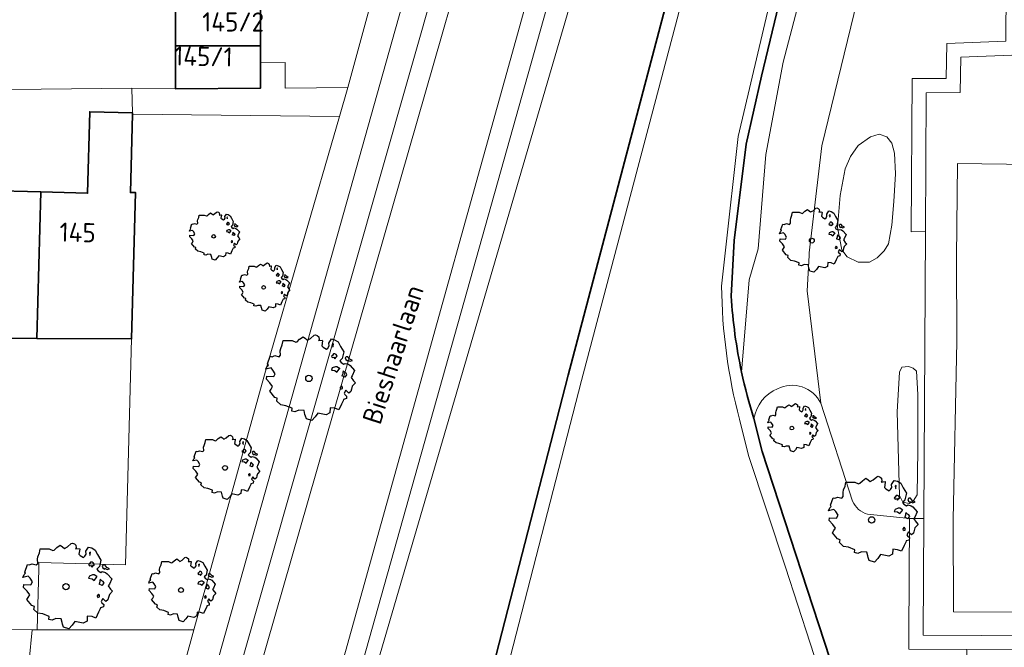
# Model space of a CAD drawing. Header units: metres. Extents: x 152391 to 157968, y 462336 to 467280.
# Tile 467 of 656: x 153928 to 153997, y 466694 to 466739. Entities that reach past the tile are written whole.
import ezdxf
from ezdxf.enums import TextEntityAlignment as Align

# ---------------------------------------------------------------- set-up
doc = ezdxf.new("R2010")
doc.units = ezdxf.units.M
doc.header["$LTSCALE"] = 0.75
doc.layers.get('0').update_dxf_attribs({"lineweight": 25})
for name, color, linetype, lineweight in [('B-GV-GR-BOOM-S', 252, 'Continuous', 25), ('B-WE-GK-BESCHOEIING-G', 251, 'GK-BESCHOEIING', 35), ('B-WE-GR-BEPLANTING_CULTUUR_BOSPLANTSOEN-GV', 251, 'Continuous', 18), ('B-WE-GR-BEPLANTING_CULTUUR_HEESTERS-GV', 251, 'Continuous', 18), ('B-WE-GR-GROENVOORZIENING-GV', 251, 'Continuous', 18), ('B-WE-GR-HAAG-GV', 251, 'Continuous', 13), ('B-WE-OG-BEBOUWING-GV', 6, 'Continuous', 35), ('B-WE-OG-BEBOUWING-T18', 1, 'Continuous', 18), ('B-WE-OG-TERREIN_CULTUURSCHEIDING-GV', 251, 'Continuous', 18), ('B-WE-OG-TOPOGRAFIE-T18', 1, 'Continuous', 18), ('B-WE-OG-WATER-GV', 251, 'Continuous', 18), ('B-WE-OG-WATER_SLOOT-GV', 251, 'Continuous', 18), ('B-WE-VH-VERHARDING_ASFALT-GV', 251, 'Continuous', 18), ('B-WE-VH-VERHARDING_TEGEL-GV', 251, 'Continuous', 18)]:
    doc.layers.add(name, color=color, linetype=linetype, lineweight=lineweight)
doc.styles.add('NLCS-ISO-M750-T18', font='NLCS-ISO.ttf', dxfattribs={"height": 1.35})
doc.linetypes.add('GK-BESCHOEIING', pattern='A,30,-5,[1,NLCS.SHX,S=1,R=0,X=0,Y=0],-5', length=40)

# ---------------------------------------------------------------- blocks, each defined once
blk = doc.blocks.new('SGR-BOOM_21_30')
at = {"linetype": 'Continuous'}
for p, q in [((-1.051, 1.335), (-1.016, 1.499)), ((-1.016, 1.499), (-0.668, 1.499)), ((-0.668, 1.499), (-0.516, 1.433)), ((-0.516, 1.433), (-0.47, 1.45)), ((-0.47, 1.45), (-0.365, 1.548)), ((-0.365, 1.548), (-0.226, 1.647)), ((-0.226, 1.647), (-0.133, 1.581)), ((-0.133, 1.581), (-0.063, 1.515)), ((-0.063, 1.515), (0.065, 1.581)), ((0.065, 1.581), (0.205, 1.712)), ((0.205, 1.712), (0.263, 1.729)), ((0.263, 1.729), (0.333, 1.696)), ((0.333, 1.696), (0.391, 1.647)), ((0.402, 1.532), (0.379, 1.499)), ((0.379, 1.499), (0.53, 1.515)), ((0.391, 1.647), (0.402, 1.532)), ((0.542, 1.483), (0.507, 1.285)), ((0.53, 1.515), (0.542, 1.483)), ((0.786, 1.4), (0.891, 1.565)), ((0.798, 1.285), (0.786, 1.4)), ((0.891, 1.565), (1.019, 1.532)), ((1.019, 1.532), (1.158, 1.45)), ((1.158, 1.45), (1.251, 1.269)), ((-1.633, 0.579), (-1.528, 0.875)), ((-1.528, 0.875), (-1.458, 0.858)), ((-1.458, 0.858), (-1.342, 0.908)), ((-1.342, 0.908), (-1.179, 0.858)), ((-1.179, 0.858), (-1.121, 0.924)), ((-1.133, 1.088), (-1.109, 1.187)), ((-1.121, 0.924), (-1.133, 1.088)), ((-1.109, 1.187), (-1.051, 1.335)), ((0.507, 1.285), (0.565, 1.236)), ((0.565, 1.236), (0.693, 1.154)), ((0.693, 1.154), (0.751, 1.203)), ((0.751, 1.203), (0.798, 1.285)), ((0.937, 0.908), (0.891, 0.875)), ((0.891, 0.875), (0.926, 0.825)), ((0.972, 1.368), (0.926, 1.335)), ((0.926, 1.335), (0.949, 1.253)), ((0.926, 0.825), (0.984, 0.842)), ((0.972, 0.973), (0.937, 0.908)), ((0.949, 1.253), (0.961, 1.236)), ((0.961, 1.269), (0.972, 1.368)), ((1.03, 0.973), (0.972, 0.973)), ((0.984, 0.842), (1.03, 0.776)), ((1.077, 0.94), (1.03, 0.973)), ((1.03, 0.776), (1.077, 0.842)), ((1.124, 0.875), (1.077, 0.94)), ((1.077, 0.842), (1.124, 0.875)), ((1.321, 0.793), (1.228, 0.694)), ((1.228, 0.694), (1.275, 0.628)), ((1.251, 1.269), (1.379, 1.055)), ((1.379, 1.055), (1.321, 0.793)), ((1.472, 0.858), (1.438, 0.809)), ((1.438, 0.809), (1.461, 0.743)), ((1.461, 0.743), (1.531, 0.694)), ((1.542, 0.858), (1.472, 0.858)), ((1.531, 0.727), (1.635, 0.678)), ((1.531, 0.694), (1.542, 0.727)), ((1.624, 0.76), (1.542, 0.858)), ((1.728, 0.71), (1.624, 0.76)), ((1.635, 0.678), (1.728, 0.71)), ((-1.703, 0.365), (-1.656, 0.48)), ((-1.493, 0.415), (-1.703, 0.365)), ((-1.679, -0.029), (-1.668, 0.086)), ((-1.668, 0.086), (-1.389, 0.07)), ((-1.656, 0.48), (-1.598, 0.53)), ((-1.598, 0.53), (-1.633, 0.579)), ((-1.423, 0.333), (-1.493, 0.415)), ((-1.33, 0.185), (-1.423, 0.333)), ((-1.389, 0.07), (-1.33, 0.185)), ((0.926, 0.415), (0.891, 0.333)), ((0.891, 0.333), (1.03, 0.316)), ((1.054, 0.464), (0.926, 0.415)), ((1.03, 0.316), (1.112, 0.251)), ((1.112, 0.464), (1.054, 0.464)), ((1.217, 0.398), (1.112, 0.464)), ((1.112, 0.251), (1.205, 0.365)), ((1.205, 0.365), (1.24, 0.415)), ((1.275, 0.628), (1.379, 0.563)), ((1.344, 0.185), (1.31, 0.103)), ((1.434, 0.049), (1.31, 0.103)), ((1.356, 0.3), (1.344, 0.234)), ((1.344, 0.234), (1.344, 0.185)), ((1.426, 0.234), (1.356, 0.3)), ((1.379, 0.563), (1.438, 0.595)), ((1.472, 0.201), (1.426, 0.234)), ((1.434, 0.049), (1.507, 0.136)), ((1.438, 0.595), (1.565, 0.563)), ((1.507, 0.136), (1.472, 0.201)), ((1.565, 0.563), (1.635, 0.513)), ((1.635, 0.513), (1.81, 0.316)), ((1.717, 0.103), (1.67, 0.037)), ((1.67, 0.037), (1.763, -0.094)), ((1.81, 0.316), (1.717, 0.103)), ((-1.54, -0.177), (-1.679, -0.029)), ((-1.551, -0.505), (-1.493, -0.423)), ((-1.354, -0.752), (-1.551, -0.505)), ((-1.435, -0.324), (-1.54, -0.177)), ((-1.493, -0.423), (-1.435, -0.324)), ((1.286, -0.292), (1.24, -0.357)), ((1.24, -0.357), (1.251, -0.423)), ((1.263, -0.423), (1.333, -0.407)), ((1.333, -0.341), (1.286, -0.292)), ((1.333, -0.407), (1.333, -0.341)), ((1.461, -0.472), (1.391, -0.587)), ((1.391, -0.587), (1.426, -0.637)), ((1.426, -0.637), (1.496, -0.702)), ((1.577, -0.587), (1.461, -0.472)), ((1.658, -0.522), (1.577, -0.587)), ((1.682, -0.423), (1.658, -0.522)), ((1.717, -0.308), (1.682, -0.423)), ((1.845, -0.177), (1.717, -0.308)), ((1.763, -0.094), (1.845, -0.177)), ((-1.249, -0.784), (-1.354, -0.752)), ((-1.272, -0.899), (-1.249, -0.784)), ((-1.109, -1.047), (-1.272, -0.899)), ((-0.912, -1.08), (-1.109, -1.047)), ((-0.668, -1.179), (-0.912, -1.08)), ((-0.679, -1.294), (-0.668, -1.179)), ((-0.551, -1.326), (-0.679, -1.294)), ((-0.4, -1.261), (-0.551, -1.326)), ((-0.191, -1.277), (-0.4, -1.261)), ((-0.156, -1.425), (-0.191, -1.277)), ((0.356, -1.376), (0.251, -1.524)), ((0.682, -1.441), (0.356, -1.376)), ((0.833, -1.359), (0.682, -1.441)), ((0.844, -1.162), (0.833, -1.359)), ((1.03, -1.179), (0.844, -1.162)), ((1.182, -1.244), (1.03, -1.179)), ((1.286, -1.014), (1.182, -1.244)), ((1.356, -0.883), (1.286, -1.014)), ((1.368, -0.834), (1.356, -0.883)), ((1.484, -0.801), (1.368, -0.834)), ((1.496, -0.702), (1.484, -0.801)), ((-0.133, -1.491), (-0.156, -1.425)), ((-0.098, -1.606), (-0.133, -1.491)), ((0.112, -1.671), (-0.098, -1.606)), ((0.251, -1.524), (0.112, -1.671))]:
    blk.add_line(p, q, dxfattribs=at)
blk.add_circle((0, 0), 0.126, dxfattribs=at)
blk = doc.blocks.new('SGR-BOOM_31_50')
at = {"linetype": 'Continuous'}
for p, q in [((-0.487, 2.064), (-0.301, 2.196)), ((-0.301, 2.196), (-0.177, 2.108)), ((-0.177, 2.108), (-0.084, 2.02)), ((-0.084, 2.02), (0.087, 2.108)), ((0.087, 2.108), (0.273, 2.283)), ((0.273, 2.283), (0.351, 2.305)), ((0.351, 2.305), (0.444, 2.261)), ((0.444, 2.261), (0.521, 2.196)), ((0.521, 2.196), (0.537, 2.042)), ((1.048, 1.867), (1.188, 2.086)), ((1.188, 2.086), (1.358, 2.042)), ((-1.51, 1.451), (-1.479, 1.582)), ((-1.495, 1.232), (-1.51, 1.451)), ((-1.479, 1.582), (-1.402, 1.78)), ((-1.402, 1.78), (-1.355, 1.999)), ((-1.355, 1.999), (-0.89, 1.999)), ((-0.89, 1.999), (-0.688, 1.911)), ((-0.688, 1.911), (-0.626, 1.933)), ((-0.626, 1.933), (-0.487, 2.064)), ((0.537, 2.042), (0.506, 1.999)), ((0.506, 1.999), (0.707, 2.02)), ((0.723, 1.977), (0.676, 1.714)), ((0.676, 1.714), (0.754, 1.648)), ((0.707, 2.02), (0.723, 1.977)), ((0.754, 1.648), (0.924, 1.539)), ((0.924, 1.539), (1.002, 1.604)), ((1.002, 1.604), (1.064, 1.714)), ((1.064, 1.714), (1.048, 1.867)), ((1.296, 1.823), (1.234, 1.78)), ((1.234, 1.78), (1.265, 1.67)), ((1.265, 1.67), (1.281, 1.648)), ((1.281, 1.692), (1.296, 1.823)), ((1.358, 2.042), (1.545, 1.933)), ((1.545, 1.933), (1.669, 1.692)), ((1.669, 1.692), (1.839, 1.407)), ((1.839, 1.407), (1.762, 1.057)), ((-2.208, 0.641), (-2.131, 0.706)), ((-2.177, 0.772), (-2.038, 1.166)), ((-2.131, 0.706), (-2.177, 0.772)), ((-2.038, 1.166), (-1.944, 1.144)), ((-1.944, 1.144), (-1.789, 1.21)), ((-1.789, 1.21), (-1.572, 1.144)), ((-1.572, 1.144), (-1.495, 1.232)), ((1.25, 1.21), (1.188, 1.166)), ((1.188, 1.166), (1.234, 1.101)), ((1.234, 1.101), (1.312, 1.122)), ((1.296, 1.298), (1.25, 1.21)), ((1.374, 1.298), (1.296, 1.298)), ((1.312, 1.122), (1.374, 1.035)), ((1.436, 1.254), (1.374, 1.298)), ((1.374, 1.035), (1.436, 1.122)), ((1.498, 1.166), (1.436, 1.254)), ((1.436, 1.122), (1.498, 1.166)), ((1.762, 1.057), (1.638, 0.925)), ((1.638, 0.925), (1.7, 0.838)), ((1.7, 0.838), (1.839, 0.75)), ((1.839, 0.75), (1.917, 0.794)), ((1.963, 1.144), (1.917, 1.079)), ((1.917, 1.079), (1.948, 0.991)), ((1.917, 0.794), (2.087, 0.75)), ((1.948, 0.991), (2.041, 0.925)), ((2.056, 1.144), (1.963, 1.144)), ((2.041, 0.969), (2.18, 0.903)), ((2.041, 0.925), (2.056, 0.969)), ((2.165, 1.013), (2.056, 1.144)), ((2.087, 0.75), (2.18, 0.684)), ((2.304, 0.947), (2.165, 1.013)), ((2.18, 0.903), (2.304, 0.947)), ((-2.27, 0.487), (-2.208, 0.641)), ((-1.991, 0.553), (-2.27, 0.487)), ((-2.239, -0.038), (-2.224, 0.115)), ((-2.224, 0.115), (-1.851, 0.093)), ((-1.898, 0.444), (-1.991, 0.553)), ((-1.774, 0.246), (-1.898, 0.444)), ((-1.851, 0.093), (-1.774, 0.246)), ((1.234, 0.553), (1.188, 0.444)), ((1.188, 0.444), (1.374, 0.422)), ((1.405, 0.619), (1.234, 0.553)), ((1.374, 0.422), (1.483, 0.334)), ((1.483, 0.619), (1.405, 0.619)), ((1.622, 0.531), (1.483, 0.619)), ((1.483, 0.334), (1.607, 0.487)), ((1.607, 0.487), (1.653, 0.553)), ((1.793, 0.246), (1.746, 0.137)), ((1.911, 0.065), (1.746, 0.137)), ((1.808, 0.4), (1.793, 0.312)), ((1.793, 0.312), (1.793, 0.246)), ((1.901, 0.312), (1.808, 0.4)), ((1.963, 0.268), (1.901, 0.312)), ((1.911, 0.065), (2.01, 0.181)), ((2.01, 0.181), (1.963, 0.268)), ((2.18, 0.684), (2.413, 0.422)), ((2.289, 0.137), (2.227, 0.049)), ((2.227, 0.049), (2.351, -0.126)), ((2.413, 0.422), (2.289, 0.137)), ((-2.053, -0.235), (-2.239, -0.038)), ((-2.069, -0.673), (-1.991, -0.564)), ((-1.805, -1.002), (-2.069, -0.673)), ((-1.913, -0.433), (-2.053, -0.235)), ((-1.991, -0.564), (-1.913, -0.433)), ((1.715, -0.389), (1.653, -0.476)), ((1.653, -0.476), (1.669, -0.564)), ((1.684, -0.564), (1.777, -0.542)), ((1.777, -0.454), (1.715, -0.389)), ((1.777, -0.542), (1.777, -0.454)), ((1.948, -0.63), (1.855, -0.783)), ((2.103, -0.783), (1.948, -0.63)), ((2.242, -0.564), (2.211, -0.695)), ((2.289, -0.411), (2.242, -0.564)), ((2.459, -0.235), (2.289, -0.411)), ((2.351, -0.126), (2.459, -0.235)), ((-1.665, -1.046), (-1.805, -1.002)), ((-1.696, -1.199), (-1.665, -1.046)), ((-1.479, -1.396), (-1.696, -1.199)), ((1.715, -1.352), (1.576, -1.659)), ((1.808, -1.177), (1.715, -1.352)), ((1.824, -1.112), (1.808, -1.177)), ((1.979, -1.068), (1.824, -1.112)), ((1.855, -0.783), (1.901, -0.849)), ((1.901, -0.849), (1.994, -0.936)), ((1.994, -0.936), (1.979, -1.068)), ((2.211, -0.695), (2.103, -0.783)), ((-1.216, -1.44), (-1.479, -1.396)), ((-0.89, -1.571), (-1.216, -1.44)), ((-0.906, -1.725), (-0.89, -1.571)), ((-0.735, -1.769), (-0.906, -1.725)), ((-0.533, -1.681), (-0.735, -1.769)), ((-0.254, -1.703), (-0.533, -1.681)), ((-0.208, -1.9), (-0.254, -1.703)), ((-0.177, -1.988), (-0.208, -1.9)), ((-0.13, -2.141), (-0.177, -1.988)), ((0.335, -2.031), (0.149, -2.229)), ((0.475, -1.834), (0.335, -2.031)), ((0.909, -1.922), (0.475, -1.834)), ((1.11, -1.812), (0.909, -1.922)), ((1.126, -1.55), (1.11, -1.812)), ((1.374, -1.571), (1.126, -1.55)), ((1.576, -1.659), (1.374, -1.571)), ((0.149, -2.229), (-0.13, -2.141))]:
    blk.add_line(p, q, dxfattribs=at)
blk.add_circle((0, 0), 0.169, dxfattribs=at)
blk = doc.blocks.new('SGR-BOOM_50_100')
at = {"linetype": 'Continuous'}
for p, q in [((-0.649, 2.752), (-0.401, 2.928)), ((-0.401, 2.928), (-0.236, 2.811)), ((-0.236, 2.811), (-0.112, 2.694)), ((-0.112, 2.694), (0.116, 2.811)), ((0.116, 2.811), (0.364, 3.044)), ((0.364, 3.044), (0.467, 3.074)), ((0.467, 3.074), (0.591, 3.015)), ((0.591, 3.015), (0.695, 2.928)), ((0.695, 2.928), (0.715, 2.723)), ((1.398, 2.49), (1.584, 2.782)), ((1.584, 2.782), (1.811, 2.723)), ((-2.014, 1.935), (-1.972, 2.11)), ((-1.972, 2.11), (-1.869, 2.373)), ((-1.869, 2.373), (-1.807, 2.665)), ((-1.807, 2.665), (-1.187, 2.665)), ((-1.187, 2.665), (-0.918, 2.548)), ((-0.918, 2.548), (-0.835, 2.577)), ((-0.835, 2.577), (-0.649, 2.752)), ((0.715, 2.723), (0.674, 2.665)), ((0.674, 2.665), (0.943, 2.694)), ((0.964, 2.636), (0.902, 2.285)), ((0.902, 2.285), (1.005, 2.198)), ((0.943, 2.694), (0.964, 2.636)), ((1.005, 2.198), (1.232, 2.052)), ((1.232, 2.052), (1.336, 2.139)), ((1.336, 2.139), (1.418, 2.285)), ((1.418, 2.285), (1.398, 2.49)), ((1.729, 2.431), (1.646, 2.373)), ((1.646, 2.373), (1.687, 2.227)), ((1.687, 2.227), (1.708, 2.198)), ((1.708, 2.256), (1.729, 2.431)), ((1.811, 2.723), (2.059, 2.577)), ((2.059, 2.577), (2.225, 2.256)), ((2.225, 2.256), (2.452, 1.876)), ((-2.903, 1.029), (-2.717, 1.555)), ((-2.717, 1.555), (-2.593, 1.526)), ((-2.593, 1.526), (-2.386, 1.613)), ((-2.386, 1.613), (-2.096, 1.526)), ((-2.096, 1.526), (-1.993, 1.643)), ((-1.993, 1.643), (-2.014, 1.935)), ((1.667, 1.613), (1.584, 1.555)), ((1.584, 1.555), (1.646, 1.467)), ((1.646, 1.467), (1.749, 1.497)), ((1.729, 1.73), (1.667, 1.613)), ((1.832, 1.73), (1.729, 1.73)), ((1.749, 1.497), (1.832, 1.38)), ((1.915, 1.672), (1.832, 1.73)), ((1.832, 1.38), (1.915, 1.497)), ((1.997, 1.555), (1.915, 1.672)), ((1.915, 1.497), (1.997, 1.555)), ((2.349, 1.409), (2.183, 1.234)), ((2.452, 1.876), (2.349, 1.409)), ((2.618, 1.526), (2.556, 1.438)), ((2.556, 1.438), (2.597, 1.321)), ((2.742, 1.526), (2.618, 1.526)), ((2.886, 1.351), (2.742, 1.526)), ((-3.027, 0.65), (-2.944, 0.854)), ((-2.655, 0.737), (-3.027, 0.65)), ((-2.944, 0.854), (-2.841, 0.942)), ((-2.841, 0.942), (-2.903, 1.029)), ((-2.531, 0.591), (-2.655, 0.737)), ((1.646, 0.737), (1.584, 0.591)), ((1.873, 0.825), (1.646, 0.737)), ((1.977, 0.825), (1.873, 0.825)), ((2.163, 0.708), (1.977, 0.825)), ((2.142, 0.65), (2.204, 0.737)), ((2.183, 1.234), (2.266, 1.117)), ((2.266, 1.117), (2.452, 1)), ((2.452, 1), (2.556, 1.059)), ((2.556, 1.059), (2.783, 1)), ((2.597, 1.321), (2.721, 1.234)), ((2.721, 1.292), (2.907, 1.205)), ((2.721, 1.234), (2.742, 1.292)), ((2.783, 1), (2.907, 0.913)), ((3.072, 1.263), (2.886, 1.351)), ((2.907, 1.205), (3.072, 1.263)), ((2.907, 0.913), (3.217, 0.562)), ((-2.985, -0.051), (-2.965, 0.153)), ((-2.965, 0.153), (-2.469, 0.124)), ((-2.365, 0.329), (-2.531, 0.591)), ((-2.469, 0.124), (-2.365, 0.329)), ((1.584, 0.591), (1.832, 0.562)), ((1.832, 0.562), (1.977, 0.445)), ((1.977, 0.445), (2.142, 0.65)), ((2.39, 0.329), (2.328, 0.183)), ((2.549, 0.087), (2.328, 0.183)), ((2.411, 0.533), (2.39, 0.416)), ((2.39, 0.416), (2.39, 0.329)), ((2.535, 0.416), (2.411, 0.533)), ((2.618, 0.358), (2.535, 0.416)), ((2.549, 0.087), (2.68, 0.241)), ((2.68, 0.241), (2.618, 0.358)), ((3.052, 0.183), (2.969, 0.066)), ((2.969, 0.066), (3.135, -0.168)), ((3.217, 0.562), (3.052, 0.183)), ((-2.737, -0.314), (-2.985, -0.051)), ((-2.551, -0.577), (-2.737, -0.314)), ((-2.655, -0.752), (-2.551, -0.577)), ((2.287, -0.518), (2.204, -0.635)), ((2.204, -0.635), (2.225, -0.752)), ((2.37, -0.606), (2.287, -0.518)), ((2.37, -0.723), (2.37, -0.606)), ((3.052, -0.548), (2.99, -0.752)), ((3.279, -0.314), (3.052, -0.548)), ((3.135, -0.168), (3.279, -0.314)), ((-2.758, -0.898), (-2.655, -0.752)), ((-2.407, -1.336), (-2.758, -0.898)), ((-2.22, -1.394), (-2.407, -1.336)), ((2.245, -0.752), (2.37, -0.723)), ((2.597, -0.84), (2.473, -1.044)), ((2.473, -1.044), (2.535, -1.132)), ((2.535, -1.132), (2.659, -1.248)), ((2.804, -1.044), (2.597, -0.84)), ((2.659, -1.248), (2.638, -1.424)), ((2.948, -0.927), (2.804, -1.044)), ((2.99, -0.752), (2.948, -0.927)), ((-2.262, -1.599), (-2.22, -1.394)), ((-1.972, -1.862), (-2.262, -1.599)), ((-1.621, -1.92), (-1.972, -1.862)), ((-1.187, -2.095), (-1.621, -1.92)), ((1.501, -2.066), (1.48, -2.417)), ((1.832, -2.095), (1.501, -2.066)), ((2.287, -1.803), (2.101, -2.212)), ((2.411, -1.57), (2.287, -1.803)), ((2.432, -1.482), (2.411, -1.57)), ((2.638, -1.424), (2.432, -1.482)), ((-1.207, -2.3), (-1.187, -2.095)), ((-0.98, -2.358), (-1.207, -2.3)), ((-0.711, -2.241), (-0.98, -2.358)), ((-0.339, -2.271), (-0.711, -2.241)), ((-0.277, -2.533), (-0.339, -2.271)), ((-0.236, -2.65), (-0.277, -2.533)), ((-0.174, -2.855), (-0.236, -2.65)), ((0.447, -2.709), (0.199, -2.971)), ((0.633, -2.446), (0.447, -2.709)), ((1.212, -2.563), (0.633, -2.446)), ((1.48, -2.417), (1.212, -2.563)), ((2.101, -2.212), (1.832, -2.095)), ((0.199, -2.971), (-0.174, -2.855))]:
    blk.add_line(p, q, dxfattribs=at)
blk.add_circle((0, 0), 0.225, dxfattribs=at)

msp = doc.modelspace()

# ---------------------------------------------------------------- linework, layer by layer
at = {"layer": 'B-WE-GK-BESCHOEIING-G'}
for points in [[(153960.061, 466687.543), (153966.742, 466713.523), (153976.332, 466749.802), (153991.075, 466808.732)], [(153978.228, 466719.096), (153978.425, 466723.007), (153979.277, 466729.795), (153980.349, 466734.588), (153983.854, 466749.129), (153989.214, 466770.485)], [(153979.831, 466710.469), (153980.412, 466708.16), (153986.365, 466689.911), (153991.444, 466686.053), (154000, 466686.053), (154027.523, 466686.052)]]:
    msp.add_lwpolyline(points, dxfattribs=at)
for points in [[(153978.962, 466713.732, -0.038399), (153978.228, 466719.096)], [(153979.831, 466710.469, -0.023636), (153978.962, 466713.732)]]:
    msp.add_lwpolyline(points, format="xyb", dxfattribs=at)
at = {"layer": 'B-WE-GR-BEPLANTING_CULTUUR_BOSPLANTSOEN-GV'}
for points in [[(153956.11, 466751.625), (153946.435, 466751.719), (153945.102, 466751.72), (153945.1, 466748.72), (153945.097, 466745.72), (153945.095, 466742.72), (153945.092, 466739.72), (153945.09, 466736.72), (153945.089, 466735.515), (153946.84, 466735.544), (153946.836, 466733.738), (153951.239, 466733.772)], [(153950.661, 466731.746), (153936.086, 466731.896), (153935.937, 466726.387), (153936.3, 466726.385), (153936.024, 466716.075), (153935.591, 466700.164), (153929.493, 466700.329), (153929.483, 466699.904), (153929.387, 466695.607), (153940.403, 466695.588), (153945.451, 466713.814)]]:
    msp.add_lwpolyline(points, close=True, dxfattribs=at)
at = {"layer": 'B-WE-GR-BEPLANTING_CULTUUR_HEESTERS-GV'}
for points in [[(153981.492, 466712.574, 0.256447), (153979.831, 466710.469)], [(153984.533, 466711.553, 0.415419), (153981.492, 466712.574)], [(153987.821, 466703.736, -0.217661), (153986.771, 466704.652)]]:
    msp.add_lwpolyline(points, format="xyb", dxfattribs=at)
for points in [[(153986.771, 466704.652), (153984.533, 466711.553)], [(153979.831, 466710.469), (153980.412, 466708.16), (153986.365, 466689.911), (153991.444, 466686.053), (154000, 466686.053), (154027.523, 466686.052), (154027.553, 466688.552), (154000, 466688.553), (153992.286, 466688.553), (153988.501, 466691.428)], [(153988.501, 466691.428), (153992.353, 466691.334), (153994.811, 466691.355), (153994.811, 466694.212), (153990.724, 466694.234), (153990.73, 466695.233), (153990.777, 466703.432), (153987.821, 466703.736)]]:
    msp.add_lwpolyline(points, dxfattribs=at)
at = {"layer": 'B-WE-GR-GROENVOORZIENING-GV'}
for points in [[(153998.589, 466740.739), (153997.589, 466740.749), (153997.567, 466737.039), (153993.395, 466736.879), (153993.354, 466734.417), (153990.955, 466734.41), (153990.893, 466723.627), (153991.893, 466723.64), (153991.949, 466733.413), (153994.338, 466733.42), (153994.379, 466735.916), (153998.561, 466736.077)], [(153990.73, 466695.233), (153990.724, 466694.234), (153994.811, 466694.212), (154016.58, 466694.092), (154024.614, 466701.996), (154031.828, 466701.89), (154031.865, 466691.678), (154031.795, 466680.214), (154031.757, 466673.957), (154032.759, 466673.955), (154032.766, 466675.052), (154032.865, 466691.677), (154032.824, 466702.876), (154027.082, 466702.96), (154024.211, 466703.002), (154016.173, 466695.094), (154000, 466695.183), (153991.73, 466695.228), (153991.777, 466703.426), (153990.777, 466703.432)]]:
    msp.add_lwpolyline(points, close=True, dxfattribs=at)
at = {"layer": 'B-WE-GR-HAAG-GV'}
for points in [[(153998.589, 466740.739), (153997.589, 466740.749), (153997.567, 466737.039), (153993.395, 466736.879), (153993.354, 466734.417), (153990.955, 466734.41), (153990.893, 466723.627), (153991.893, 466723.64), (153991.949, 466733.413), (153994.338, 466733.42), (153994.379, 466735.916), (153998.561, 466736.077)], [(154032.759, 466673.955), (154032.766, 466675.052), (154032.865, 466691.677), (154032.824, 466702.876), (154027.082, 466702.96), (154024.211, 466703.002), (154016.173, 466695.094), (154000, 466695.183), (153991.73, 466695.228), (153991.777, 466703.426), (153990.777, 466703.432), (153990.73, 466695.233), (153990.724, 466694.234), (153994.811, 466694.212), (154016.58, 466694.092), (154024.614, 466701.996), (154031.828, 466701.89), (154031.865, 466691.678), (154031.795, 466680.214), (154031.757, 466673.957)]]:
    msp.add_lwpolyline(points, close=True, dxfattribs=at)
at = {"layer": 'B-WE-OG-BEBOUWING-GV'}
for points in [[(153945.09, 466736.72), (153945.092, 466739.72), (153939.12, 466739.722), (153939.118, 466736.722)], [(153945.089, 466735.515), (153945.09, 466736.72), (153939.118, 466736.722), (153939.115, 466733.678), (153945.087, 466733.724)], [(153929.626, 466726.426), (153925.839, 466726.528), (153925.985, 466732.001), (153922.885, 466732.084), (153922.778, 466728.089), (153923.201, 466728.079), (153922.912, 466716.156), (153923.335, 466716.153), (153929.348, 466716.116)], [(153936.089, 466731.989), (153933.073, 466732.07), (153932.919, 466726.338), (153929.626, 466726.426), (153929.348, 466716.116), (153936.024, 466716.075), (153936.3, 466726.385), (153935.937, 466726.387), (153936.086, 466731.896)]]:
    msp.add_lwpolyline(points, close=True, dxfattribs=at)
at = {"layer": 'B-WE-OG-TERREIN_CULTUURSCHEIDING-GV'}
for points in [[(154001.52, 466819.203), (154001.525, 466820.204), (154000, 466820.164), (153987.795, 466819.844), (153977.016, 466781.346), (153970.223, 466757.128), (153966.521, 466743.932), (153951.451, 466690.375), (153952.401, 466690.062), (153969.658, 466749.1), (153975.013, 466768.446), (153976.745, 466774.821), (153988.734, 466818.868), (154000.026, 466819.164)], [(153986.381, 466721.858), (153987.172, 466721.493), (153987.964, 466721.493), (153988.512, 466721.797), (153988.999, 466722.284), (153989.303, 466722.77), (153989.525, 466724.079), (153989.669, 466725.749), (153989.792, 466727.69), (153989.73, 466729.155), (153989.525, 466729.856), (153989.182, 466730.31), (153988.634, 466730.492), (153988.025, 466730.31), (153987.172, 466729.702), (153986.613, 466728.91), (153986.259, 466728.06), (153985.894, 466726.175), (153985.711, 466723.925), (153986.015, 466722.344)], [(153986.381, 466721.858), (153986.015, 466722.344), (153985.711, 466723.925), (153985.894, 466726.175), (153986.259, 466728.06), (153986.613, 466728.91), (153987.172, 466729.702), (153988.025, 466730.31), (153988.634, 466730.492), (153989.182, 466730.31), (153989.525, 466729.856), (153989.73, 466729.155), (153989.792, 466727.69), (153989.669, 466725.749), (153989.525, 466724.079), (153989.303, 466722.77), (153988.999, 466722.284), (153988.512, 466721.797), (153987.964, 466721.493), (153987.172, 466721.493)], [(153991.033, 466704.654), (153991.314, 466705.103), (153991.371, 466708.246), (153991.371, 466712.175), (153991.258, 466713.803), (153991.033, 466714.027), (153990.696, 466714.14), (153990.246, 466714.083), (153990.078, 466713.747), (153989.909, 466710.94), (153990.078, 466705.047), (153990.303, 466704.598), (153990.752, 466704.486)], [(153991.033, 466704.654), (153990.752, 466704.486), (153990.303, 466704.598), (153990.078, 466705.047), (153989.909, 466710.94), (153990.078, 466713.747), (153990.246, 466714.083), (153990.696, 466714.14), (153991.033, 466714.027), (153991.258, 466713.803), (153991.371, 466712.175), (153991.371, 466708.246), (153991.314, 466705.103)]]:
    msp.add_lwpolyline(points, close=True, dxfattribs=at)
for points in [[(153998.767, 466777.397), (153996.166, 466771.817), (153994.584, 466768.425), (153993.791, 466766.725), (153993.423, 466765.935), (153992.057, 466760.322), (153984.601, 466729.677), (153983.714, 466722.149), (153983.704, 466721.948), (153983.583, 466719.454), (153984.533, 466711.553), (153986.771, 466704.652)], [(153987.821, 466703.736), (153990.777, 466703.432), (153991.777, 466703.426), (153991.893, 466723.64), (153990.893, 466723.627), (153990.955, 466734.41), (153993.354, 466734.417), (153993.395, 466736.879), (153997.567, 466737.039), (153997.589, 466740.749), (153998.589, 466740.739), (153998.678, 466755.638), (153998.712, 466761.342), (153997.711, 466761.348), (153997.772, 466771.293), (153997.78, 466772.646), (154000.933, 466772.653), (154000.926, 466776.126), (154001.548, 466776.131)], [(153940.383, 466680.72), (153943.599, 466692.703), (153959.591, 466748.842), (153957.817, 466749.373), (153941.962, 466692.947), (153939.96, 466686.147), (153937.475, 466677.397), (153935.025, 466668.62)]]:
    msp.add_lwpolyline(points, dxfattribs=at)
msp.add_lwpolyline([(153986.771, 466704.652, 0.217661), (153987.821, 466703.736)], format="xyb", dxfattribs=at)
at = {"layer": 'B-WE-OG-WATER-GV'}
for points in [[(153991.075, 466808.732), (153976.332, 466749.802), (153966.742, 466713.523), (153960.061, 466687.543), (153960.887, 466686.738), (153967.68, 466713.156), (153977.299, 466749.546), (153984.877, 466779.794), (153987.356, 466789.717), (153992.015, 466808.475)], [(153992.015, 466808.475), (153987.356, 466789.717), (153984.877, 466779.794), (153977.299, 466749.546), (153967.68, 466713.156), (153960.887, 466686.738), (153961.755, 466685.892), (153962.764, 466685.581), (153965.66, 466684.689), (153966.346, 466684.478), (153974.79, 466681.876), (153983.932, 466679.849), (154027.453, 466680.211), (154027.511, 466685.052), (154000, 466685.053), (153991.108, 466685.053), (153985.511, 466689.304), (153982.041, 466700.021), (153979.451, 466707.881), (153978.812, 466710.422)], [(153977.554, 466719.803), (153977.805, 466722.107), (153978.706, 466730.318), (153985.85, 466760.584), (153988.256, 466770.779), (153988.612, 466771.724), (153989.187, 466772.657), (153990.883, 466774.743), (153994.813, 466776.506), (153996.12, 466778.147), (153996.174, 466778.371), (153996.137, 466782.531), (153995.973, 466800.949), (153995.949, 466808.336)], [(153995.949, 466808.336), (153995.973, 466800.949), (153996.137, 466782.531), (153996.174, 466778.371), (153996.12, 466778.147), (153994.813, 466776.506), (153990.883, 466774.743), (153989.187, 466772.657), (153988.612, 466771.724), (153988.256, 466770.779), (153985.85, 466760.584), (153978.706, 466730.318), (153977.805, 466722.107), (153977.554, 466719.803)], [(153978.228, 466719.096), (153978.425, 466723.007), (153979.277, 466729.795), (153980.349, 466734.588), (153983.854, 466749.129), (153989.214, 466770.485), (153989.514, 466771.282), (153990.003, 466772.075), (153991.51, 466773.929), (153995.444, 466775.694), (153997.04, 466777.697), (153997.175, 466778.258), (153996.905, 466808.526)], [(153978.812, 466710.422), (153979.451, 466707.881), (153982.041, 466700.021), (153985.511, 466689.304), (153991.108, 466685.053), (154000, 466685.053), (154027.511, 466685.052), (154027.523, 466686.052), (154000, 466686.053), (153991.444, 466686.053), (153986.365, 466689.911), (153980.412, 466708.16), (153979.831, 466710.469)]]:
    msp.add_lwpolyline(points, dxfattribs=at)
for points in [[(153978.812, 466710.422, -0.062891), (153977.554, 466719.803)], [(153977.554, 466719.803, 0.062891), (153978.812, 466710.422)], [(153978.962, 466713.732, -0.038399), (153978.228, 466719.096)], [(153979.831, 466710.469, -0.023636), (153978.962, 466713.732)]]:
    msp.add_lwpolyline(points, format="xyb", dxfattribs=at)
at = {"layer": 'B-WE-OG-WATER_SLOOT-GV'}
for points in [[(154000.026, 466819.164), (153988.734, 466818.868), (153976.745, 466774.821), (153975.013, 466768.446), (153969.658, 466749.1), (153952.401, 466690.062), (153960.061, 466687.543), (153966.742, 466713.523), (153976.332, 466749.802), (153991.075, 466808.732)], [(153993.15, 466773.445), (153993.785, 466773.794), (153996.233, 466774.615), (153997.189, 466776.682), (153997.175, 466778.258), (153997.04, 466777.697), (153995.444, 466775.694), (153991.51, 466773.929), (153990.003, 466772.075), (153989.514, 466771.282), (153989.214, 466770.485), (153983.854, 466749.129), (153980.349, 466734.588), (153979.277, 466729.795), (153978.425, 466723.007), (153978.228, 466719.096)], [(153978.962, 466713.732), (153979.485, 466720.239), (153980.136, 466722.418), (153980.662, 466729.068), (153981.89, 466735.555), (153984.497, 466745.513), (153987.204, 466755.793), (153990.256, 466768.099), (153989.885, 466768.711), (153989.655, 466769.382), (153989.577, 466770.085), (153989.655, 466770.788), (153990.126, 466772.163), (153991.356, 466773.011), (153992.035, 466773.299), (153992.762, 466773.445), (153993.15, 466773.445)], [(153984.533, 466711.553), (153983.583, 466719.454), (153983.704, 466721.948), (153983.714, 466722.149), (153984.601, 466729.677), (153992.057, 466760.322), (153993.423, 466765.935), (153993.791, 466766.725), (153992.762, 466766.725), (153992.035, 466766.871), (153991.356, 466767.159), (153990.754, 466767.574), (153990.256, 466768.099), (153987.204, 466755.793), (153984.497, 466745.513), (153981.89, 466735.555), (153980.662, 466729.068), (153980.136, 466722.418), (153979.485, 466720.239), (153978.962, 466713.732)]]:
    msp.add_lwpolyline(points, dxfattribs=at)
for points in [[(153978.228, 466719.096, 0.038399), (153978.962, 466713.732)], [(153978.962, 466713.732, 0.023636), (153979.831, 466710.469)], [(153979.831, 466710.469, -0.256447), (153981.492, 466712.574)], [(153981.492, 466712.574, -0.415419), (153984.533, 466711.553)]]:
    msp.add_lwpolyline(points, format="xyb", dxfattribs=at)
at = {"layer": 'B-WE-VH-VERHARDING_ASFALT-GV'}
for points in [[(153987.82, 466843.794), (153980.736, 466818.382), (153973.982, 466794.531), (153965.365, 466763.605), (153966.098, 466763.394), (153963.362, 466753.845), (153962.628, 466754.056), (153944.931, 466692.456), (153941.682, 466680.354), (153941.327, 466679.109), (153941.002, 466677.883), (153940.424, 466675.403), (153940.056, 466673.536), (153939.749, 466671.652), (153939.456, 466669.443), (153939.322, 466668.181), (153939.216, 466666.909), (153939.104, 466665.012), (153939.056, 466663.736), (153939.047, 466663.105), (153939.047, 466660.674), (153939.149, 466658.416), (153939.219, 466657.398)], [(153937.863, 466657.382), (153939.219, 466657.398), (153939.149, 466658.416), (153939.047, 466660.674), (153939.047, 466663.105), (153939.056, 466663.736), (153939.104, 466665.012), (153939.216, 466666.909), (153939.322, 466668.181), (153939.456, 466669.443), (153939.749, 466671.652), (153940.056, 466673.536), (153940.424, 466675.403), (153941.002, 466677.883), (153941.327, 466679.109), (153941.682, 466680.354), (153944.931, 466692.456), (153962.628, 466754.056), (153963.997, 466758.83), (153962.529, 466759.242), (153960.038, 466750.358), (153959.591, 466748.842), (153943.599, 466692.703), (153940.383, 466680.72)], [(153939.219, 466657.398), (153944.546, 466657.461), (153944.491, 466657.954), (153944.442, 466658.594), (153944.336, 466660.674), (153944.313, 466661.701), (153944.309, 466662.945), (153944.313, 466663.567), (153944.362, 466665.123), (153944.469, 466666.985), (153944.576, 466668.225), (153944.709, 466669.461), (153944.958, 466671.314), (153945.153, 466672.541), (153945.318, 466673.461), (153945.562, 466674.683), (153945.833, 466675.901), (153946.282, 466677.705), (153946.616, 466678.909), (153946.976, 466680.101), (153947.549, 466681.838), (153950.168, 466690.796), (153967.415, 466752.726)], [(153967.415, 466752.726), (153950.168, 466690.796), (153947.549, 466681.838), (153946.976, 466680.101), (153946.616, 466678.909), (153946.282, 466677.705), (153945.833, 466675.901), (153945.562, 466674.683), (153945.318, 466673.461), (153945.153, 466672.541), (153944.958, 466671.314), (153944.709, 466669.461), (153944.576, 466668.225), (153944.469, 466666.985), (153944.362, 466665.123), (153944.313, 466663.567), (153944.309, 466662.945), (153944.313, 466661.701), (153944.336, 466660.674), (153944.442, 466658.594), (153944.491, 466657.954), (153944.546, 466657.461), (153945.886, 466657.477)], [(153948.837, 466681.43), (153951.451, 466690.375), (153966.521, 466743.932)]]:
    msp.add_lwpolyline(points, dxfattribs=at)
at = {"layer": 'B-WE-VH-VERHARDING_TEGEL-GV'}
for points in [[(153935.025, 466668.62), (153937.475, 466677.397), (153939.96, 466686.147), (153941.962, 466692.947), (153957.817, 466749.373), (153959.591, 466748.842), (153960.038, 466750.358), (153958.252, 466750.862), (153972.228, 466800.34)], [(153963.625, 466778.776), (153956.198, 466751.949), (153956.191, 466751.923), (153956.11, 466751.625), (153951.239, 466733.772), (153950.661, 466731.746), (153945.451, 466713.814), (153940.403, 466695.588), (153939.793, 466693.371), (153937.781, 466686.079), (153935.33, 466677.533), (153933.067, 466669.532), (153932.837, 466668.717), (153932.835, 466668.711)], [(153887.813, 466751.198), (153888.189, 466748.727), (153889.153, 466745.892), (153890.776, 466743.372), (153892.966, 466741.326), (153903.554, 466734.246), (153904.658, 466733.558), (153910.039, 466733.515), (153916.663, 466733.635), (153929.666, 466733.672), (153936.045, 466733.74), (153939.115, 466733.678), (153939.118, 466736.722), (153939.12, 466739.722), (153939.123, 466742.722), (153939.126, 466745.722), (153939.128, 466748.722), (153939.131, 466751.722), (153935.973, 466751.723), (153929.349, 466751.73), (153929.406, 466739.313), (153927.264, 466739.241), (153927.114, 466739.242)], [(153998.561, 466736.077), (153994.379, 466735.916), (153994.338, 466733.42), (153991.949, 466733.413), (153991.893, 466723.64), (153991.777, 466703.426), (153991.73, 466695.228), (154000, 466695.183)], [(153999.067, 466696.846), (153993.865, 466696.864), (153993.843, 466703.37), (153994.099, 466715.899), (153994.079, 466721.839), (153994.156, 466728.428), (153999.306, 466728.35)], [(153889.519, 466700.634), (153896.065, 466698.755), (153909.111, 466694.748), (153915.559, 466692.818), (153915.768, 466690.668), (153915.724, 466687.725), (153922.191, 466687.594), (153928.851, 466687.615), (153928.917, 466687.615), (153928.802, 466693.435), (153929.03, 466695.607), (153923.3, 466695.696), (153923.291, 466696.545), (153922.707, 466696.72), (153909.71, 466700.618), (153896.686, 466704.524), (153890.04, 466706.517)]]:
    msp.add_lwpolyline(points, dxfattribs=at)
for points in [[(153936.045, 466733.74), (153936.089, 466731.989), (153936.086, 466731.896), (153950.661, 466731.746), (153951.239, 466733.772), (153946.836, 466733.738), (153946.84, 466735.544), (153945.089, 466735.515), (153945.087, 466733.724), (153939.115, 466733.678)], [(153929.387, 466695.607), (153929.03, 466695.607), (153928.802, 466693.435), (153937.176, 466693.386), (153939.793, 466693.371), (153940.403, 466695.588)]]:
    msp.add_lwpolyline(points, close=True, dxfattribs=at)

# ---------------------------------------------------------------- block references
at = {"layer": 'B-GV-GR-BOOM-S', "transparency": 33554559}
for name, p in [('SGR-BOOM_21_30', (153941.8, 466723.3)), ('SGR-BOOM_31_50', (153983.9, 466723)), ('SGR-BOOM_21_30', (153945.316, 466719.704)), ('SGR-BOOM_50_100', (153948.5, 466713.3)), ('SGR-BOOM_21_30', (153982.5, 466709.8)), ('SGR-BOOM_31_50', (153942.6, 466707)), ('SGR-BOOM_50_100', (153988.111, 466703.337)), ('SGR-BOOM_50_100', (153931.404, 466698.637)), ('SGR-BOOM_31_50', (153939.5, 466698.4))]:
    msp.add_blockref(name, p, dxfattribs=at)

# ---------------------------------------------------------------- texts
at = {"layer": 'B-WE-OG-BEBOUWING-T18', "style": 'NLCS-ISO-M750-T18'}
for s, rotation, p in [('145/2', 359.9, (153943.168, 466738.396)), ('145/1', 358.7, (153941.08, 466735.97)), ('145', 358.5, (153932.226, 466723.578))]:
    msp.add_text(s, height=1.35, rotation=rotation, dxfattribs=at).set_placement(p, align=Align.MIDDLE)
at = {"layer": 'B-WE-OG-TOPOGRAFIE-T18', "style": 'NLCS-ISO-M750-T18'}
msp.add_text('Bieshaarlaan', height=1.35, rotation=72.1, dxfattribs=at).set_placement((153954.426, 466714.986), align=Align.MIDDLE)

doc.saveas('drawing.dxf')
